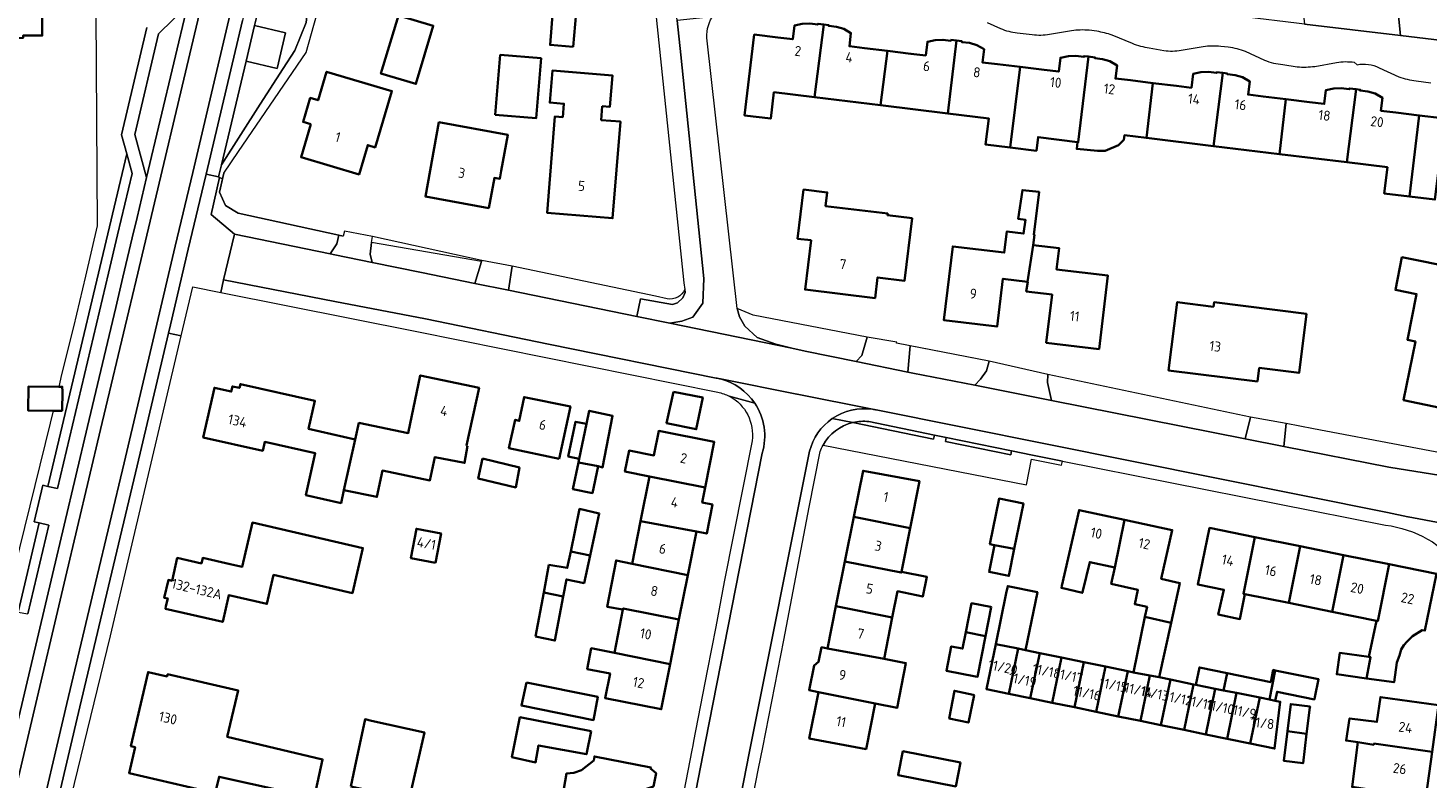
# Model space of a CAD drawing. Extents: x 150256 to 156914, y 461459 to 469481.
# Tile 462 of 656: x 154545 to 154733, y 467055 to 467156. Entities that reach past the tile are written whole.
import ezdxf
from ezdxf.enums import TextEntityAlignment as Align

# ---------------------------------------------------------------- set-up
doc = ezdxf.new("R2010")
doc.units = 0
doc.header["$LTSCALE"] = 0.75
for name, color, linetype, lineweight in [('B-RO-GR-BEPLANTING_CULTUUR_BODEMBEDEKKER-GV', 251, 'CONTINUOUS', 18), ('B-RO-GR-BEPLANTING_CULTUUR_HEESTERS-GV', 251, 'CONTINUOUS', 18), ('B-RO-GR-GROENVOORZIENING-GV', 251, 'CONTINUOUS', 18), ('B-RO-GR-HAAG-GV', 251, 'CONTINUOUS', 13), ('B-RO-IE-TERREINAFSCHEIDING_KUNSTMATIG_HEKWERK-G', 251, 'IE-TERREINAFSCHEIDING-KUNSTMATIG', 18), ('B-RO-OG-BEBOUWING-GV', 6, 'CONTINUOUS', 35), ('B-RO-OG-BEBOUWING-T18', 1, 'CONTINUOUS', 18), ('B-RO-OG-BEBOUWING_SCHUUR-GV', 251, 'CONTINUOUS', 35), ('B-RO-OG-TERREIN_CULTUURSCHEIDING-GV', 251, 'CONTINUOUS', 18), ('B-RO-VH-VERHARDING_ASFALT-GV', 251, 'CONTINUOUS', 18), ('B-RO-VH-VERHARDING_BETONSTRAATSTEEN-GV', 251, 'CONTINUOUS', 18), ('B-RO-VH-VERHARDING_TEGEL-GV', 251, 'CONTINUOUS', 18)]:
    doc.layers.add(name, color=color, linetype=linetype, lineweight=lineweight)
doc.styles.add('NLCS-ISO-M200-T18', font='NLCS-ISO.ttf', dxfattribs={"height": 360})
doc.linetypes.add('IE-TERREINAFSCHEIDING-KUNSTMATIG', pattern='A,4,[82,NLCS.SHX,S=0.75,R=90,X=0,Y=0],4,-2', length=10)

msp = doc.modelspace()

# ---------------------------------------------------------------- linework, layer by layer
at = {"layer": 'B-RO-GR-BEPLANTING_CULTUUR_BODEMBEDEKKER-GV'}
for points in [[(154570.839, 467135.933), (154570.45, 467136.131), (154569.304, 467131.146), (154572.445, 467128.489), (154585.327, 467125.859), (154586.211, 467127.18), (154586.472, 467128.376), (154572.941, 467131.335), (154571.238, 467132.355), (154570.43, 467134.171)], [(154590.958, 467124.709), (154597.586, 467123.356), (154604.754, 467121.887), (154605.639, 467124.814), (154590.878, 467127.397), (154590.671, 467125.796)], [(154609.294, 467120.957), (154626.536, 467117.423), (154627.049, 467119.807), (154631.338, 467119.059), (154631.999, 467119.276), (154632.724, 467119.929), (154633.02, 467120.664), (154632.977, 467121.079), (154632.815, 467120.757), (154632.599, 467120.467), (154632.338, 467120.219), (154632.037, 467120.018), (154631.707, 467119.872), (154631.357, 467119.785), (154630.996, 467119.759), (154630.637, 467119.795), (154629.058, 467120.146), (154609.771, 467124.179)], [(154657.532, 467114.63), (154642.194, 467117.612), (154640.041, 467118.482), (154640.329, 467117.389), (154641.075, 467116.143), (154642.731, 467114.587), (154645.21, 467113.685), (154647.376, 467113.153), (154649.194, 467112.781), (154656.03, 467111.38), (154656.796, 467112.183)], [(154671.977, 467108.172), (154672.742, 467109.003), (154673.547, 467110.097), (154673.926, 467111.429), (154663.311, 467113.466), (154662.996, 467109.953), (154663.662, 467109.816)], [(154708.329, 467100.985), (154709.035, 467103.889), (154681.8, 467109.625), (154681.78, 467108.532), (154682.275, 467106.136)]]:
    msp.add_lwpolyline(points, close=True, dxfattribs=at)
at = {"layer": 'B-RO-GR-BEPLANTING_CULTUUR_HEESTERS-GV'}
for points in [[(154553.664, 467179.67), (154554, 467129.618), (154552.402, 467122.841), (154550.803, 467116.058), (154549.205, 467109.625), (154548.813, 467107.971), (154549.278, 467107.969), (154549.311, 467107.368), (154549.256, 467104.747), (154548.052, 467104.761), (154547.656, 467103.091), (154541.469, 467077.949), (154543.343, 467077.659), (154546.187, 467089.656), (154545.527, 467089.8), (154546.684, 467094.72), (154547.353, 467094.576), (154557.957, 467139.304), (154557.259, 467141.845), (154560.68, 467156.293)], [(154683.763, 467097.985), (154679.755, 467098.781), (154676.907, 467099.364), (154676.817, 467098.823), (154668.055, 467100.614), (154668.156, 467101.155), (154666.558, 467101.482), (154666.445, 467100.943), (154655.57, 467103.163)], [(154651.585, 467100.105), (154678.919, 467094.788), (154679.589, 467098.232), (154683.638, 467097.444), (154683.763, 467097.985)]]:
    msp.add_lwpolyline(points, dxfattribs=at)
for points in [[(154583.508, 467162.612), (154578.576, 467164.965), (154576.188, 467159.956), (154576.185, 467159.951), (154575.795, 467159.075), (154575.49, 467158.023), (154575.146, 467156.572), (154579.322, 467155.582), (154578.185, 467150.788), (154574.009, 467151.778), (154570.701, 467137.821), (154575.879, 467145.997), (154578.982, 467150.776), (154580.565, 467153.197), (154582.085, 467156.983), (154582.272, 467158.658), (154582.644, 467160.707)], [(154556.728, 467128.412), (154558.685, 467136.652), (154557.957, 467139.304), (154547.353, 467094.576), (154548.658, 467094.294), (154555.487, 467123.266), (154555.504, 467123.256)], [(154544.658, 467077.455), (154547.497, 467089.369), (154546.187, 467089.656), (154543.343, 467077.659)]]:
    msp.add_lwpolyline(points, close=True, dxfattribs=at)
msp.add_lwpolyline([(154655.57, 467103.163, 0.2138612), (154651.585, 467100.105)], format="xyb", dxfattribs=at)
at = {"layer": 'B-RO-GR-GROENVOORZIENING-GV'}
for points in [[(154583.508, 467162.612), (154582.644, 467160.707), (154582.272, 467158.658), (154582.085, 467156.983), (154580.565, 467153.197), (154578.982, 467150.776), (154575.879, 467145.997), (154570.701, 467137.821), (154570.316, 467136.199), (154570.45, 467136.131), (154570.839, 467135.933), (154571.023, 467136.724), (154572.991, 467139.609), (154582.093, 467152.954), (154584.658, 467162.064), (154583.96, 467162.397)], [(154668.156, 467101.155), (154668.055, 467100.614), (154676.817, 467098.823), (154676.907, 467099.364)]]:
    msp.add_lwpolyline(points, close=True, dxfattribs=at)
msp.add_lwpolyline([(154657.742, 467103.286, 0.0888341), (154655.57, 467103.163)], format="xyb", dxfattribs=at)
msp.add_lwpolyline([(154655.57, 467103.163), (154666.445, 467100.943), (154666.558, 467101.482), (154657.742, 467103.286)], dxfattribs=at)
at = {"layer": 'B-RO-GR-HAAG-GV'}
for points in [[(154583.96, 467162.397), (154583.508, 467162.612), (154582.644, 467160.707), (154582.272, 467158.658), (154582.085, 467156.983), (154580.565, 467153.197), (154578.982, 467150.776), (154575.879, 467145.997), (154570.701, 467137.821), (154570.316, 467136.199), (154570.45, 467136.131), (154570.839, 467135.933), (154571.023, 467136.724), (154572.991, 467139.609), (154582.093, 467152.954), (154584.658, 467162.064)], [(154668.156, 467101.155), (154668.055, 467100.614), (154676.817, 467098.823), (154676.907, 467099.364)]]:
    msp.add_lwpolyline(points, close=True, dxfattribs=at)
msp.add_lwpolyline([(154657.742, 467103.286, 0.0888341), (154655.57, 467103.163)], format="xyb", dxfattribs=at)
for points in [[(154666.558, 467101.482), (154657.742, 467103.286)], [(154655.57, 467103.163), (154666.445, 467100.943), (154666.558, 467101.482)]]:
    msp.add_lwpolyline(points, dxfattribs=at)
at = {"layer": 'B-RO-IE-TERREINAFSCHEIDING_KUNSTMATIG_HEKWERK-G'}
for points in [[(154571.023, 467136.724), (154570.43, 467134.171)], [(154570.43, 467134.171), (154571.238, 467132.355)], [(154571.238, 467132.355), (154572.941, 467131.335)], [(154572.941, 467131.335), (154586.472, 467128.376)], [(154586.472, 467128.376), (154587.06, 467128.247)], [(154605.687, 467124.972), (154590.983, 467128.204)], [(154629.058, 467120.146), (154609.771, 467124.179)], [(154630.637, 467119.795), (154629.058, 467120.146)], [(154657.532, 467114.63), (154642.194, 467117.612), (154640.041, 467118.482)], [(154673.926, 467111.429), (154661.459, 467113.822)], [(154709.035, 467103.889), (154681.8, 467109.625)]]:
    msp.add_lwpolyline(points, dxfattribs=at)
at = {"layer": 'B-RO-OG-BEBOUWING-GV'}
for points in [[(154533.631, 467154.846), (154544.023, 467154.888), (154544.022, 467155.207), (154546.592, 467155.218), (154546.573, 467159.511), (154544.003, 467159.5), (154544.001, 467159.986), (154533.61, 467159.933)], [(154594.479, 467157.933), (154592.139, 467150.107), (154596.831, 467148.704), (154599.171, 467156.53)], [(154617.982, 467153.702), (154618.364, 467158.261), (154615.256, 467158.521), (154614.875, 467153.961)], [(154651.667, 467156.705), (154650.887, 467156.8), (154650.874, 467156.694), (154649.806, 467156.828), (154648.786, 467156.789), (154647.727, 467156.565), (154647.501, 467154.708), (154645.512, 467154.949), (154642.338, 467155.335), (154641.019, 467144.471), (154644.541, 467144.043), (154644.97, 467147.58), (154650.452, 467146.915)], [(154650.452, 467146.915), (154659.318, 467145.839), (154660.236, 467153.161), (154657.144, 467153.537), (154655.124, 467153.782), (154655.338, 467155.55), (154654.369, 467156.113), (154653.389, 467156.401), (154652.339, 467156.518), (154652.35, 467156.621), (154651.667, 467156.705)], [(154659.318, 467145.839), (154668.337, 467144.744), (154669.519, 467154.533), (154668.778, 467154.623), (154668.765, 467154.517), (154667.697, 467154.651), (154666.677, 467154.612), (154665.618, 467154.388), (154665.393, 467152.535), (154663.403, 467152.777), (154660.236, 467153.161)], [(154668.337, 467144.744), (154673.864, 467144.073), (154673.436, 467140.552), (154676.74, 467140.151), (154678.081, 467150.994), (154675.035, 467151.364), (154673.015, 467151.609), (154673.229, 467153.373), (154672.26, 467153.937), (154671.279, 467154.225), (154670.229, 467154.341), (154670.241, 467154.445), (154669.519, 467154.533)], [(154607.516, 467144.538), (154612.999, 467144.087), (154613.662, 467152.162), (154608.18, 467152.612)], [(154676.74, 467140.151), (154680.272, 467139.722), (154680.494, 467141.558), (154685.779, 467140.883), (154685.904, 467140.868), (154687.279, 467152.381), (154686.663, 467152.457), (154686.65, 467152.35), (154685.582, 467152.484), (154684.562, 467152.445), (154683.503, 467152.222), (154683.277, 467150.363), (154681.288, 467150.605), (154678.081, 467150.994)], [(154685.779, 467140.883), (154685.698, 467139.965), (154688.482, 467139.694), (154689.509, 467139.694), (154691.293, 467140.45), (154692.023, 467141.207), (154692.092, 467141.797), (154695.054, 467141.438), (154695.932, 467148.826), (154692.919, 467149.192), (154690.899, 467149.438), (154691.114, 467151.206), (154690.145, 467151.77), (154689.165, 467152.058), (154688.115, 467152.174), (154688.126, 467152.278), (154687.279, 467152.381), (154685.904, 467140.868)], [(154582.72, 467143.288), (154581.402, 467138.855), (154589.201, 467136.537), (154590.371, 467140.474), (154591.358, 467140.18), (154592.075, 467142.59), (154593.605, 467147.737), (154584.819, 467150.348), (154583.679, 467146.512), (154582.628, 467146.825), (154581.67, 467143.6)], [(154621.904, 467145.728), (154622.916, 467145.647), (154623.255, 467149.857), (154615.192, 467150.507), (154614.845, 467146.202), (154616.733, 467146.05), (154616.588, 467144.247), (154615.537, 467144.332), (154614.491, 467131.352), (154623.292, 467130.642), (154624.34, 467143.643), (154621.752, 467143.851)], [(154695.054, 467141.438), (154704.095, 467140.341), (154705.32, 467150.188), (154704.497, 467150.289), (154704.483, 467150.182), (154703.415, 467150.316), (154702.395, 467150.278), (154701.336, 467150.054), (154701.111, 467148.198), (154699.121, 467148.439), (154695.932, 467148.826)], [(154704.095, 467140.341), (154712.954, 467139.266), (154713.813, 467146.655), (154710.753, 467147.027), (154708.733, 467147.272), (154708.947, 467149.038), (154707.978, 467149.602), (154706.998, 467149.89), (154705.948, 467150.006), (154705.959, 467150.11), (154705.32, 467150.188)], [(154712.954, 467139.266), (154722.011, 467138.166), (154723.243, 467147.995), (154722.344, 467148.105), (154722.331, 467147.998), (154721.263, 467148.132), (154720.243, 467148.093), (154719.184, 467147.87), (154718.961, 467146.03), (154716.971, 467146.271), (154713.813, 467146.655)], [(154722.011, 467138.166), (154727.461, 467137.505), (154727.034, 467133.987), (154730.423, 467133.576), (154731.752, 467144.477), (154728.603, 467144.859), (154726.583, 467145.104), (154726.795, 467146.854), (154725.826, 467147.418), (154724.846, 467147.706), (154723.796, 467147.822), (154723.807, 467147.926), (154723.243, 467147.995)], [(154730.423, 467133.576), (154733.848, 467133.16), (154734.278, 467136.705), (154739.771, 467136.038), (154740.982, 467145.859), (154740.208, 467145.953), (154740.195, 467145.847), (154739.127, 467145.981), (154738.107, 467145.942), (154737.048, 467145.718), (154736.822, 467143.861), (154734.833, 467144.102), (154731.752, 467144.477)], [(154606.658, 467132.005), (154607.399, 467136.077), (154608.127, 467135.945), (154608.324, 467137.027), (154609.205, 467141.877), (154599.925, 467143.565), (154598.106, 467133.561)], [(154649.97, 467127.677), (154649.172, 467121.04), (154658.57, 467119.909), (154658.903, 467122.679), (154662.542, 467122.241), (154663.553, 467130.645), (154660.243, 467131.043), (154660.27, 467131.269), (154651.923, 467132.273), (154652.144, 467134.11), (154648.956, 467134.493), (154648.162, 467127.894)], [(154679.824, 467127.039), (154679.991, 467128.415), (154679.919, 467128.424), (154680.626, 467134.176), (154678.383, 467134.42), (154677.814, 467130.582), (154678.787, 467130.447), (154678.545, 467128.59), (154676.291, 467128.864), (154675.946, 467126.017), (154669.009, 467126.859), (154667.806, 467116.946), (154674.979, 467116.076), (154675.759, 467122.506), (154679.071, 467122.105)], [(154679.071, 467122.105), (154679.107, 467122.101), (154678.912, 467120.793), (154682.369, 467120.374), (154681.584, 467113.9), (154688.684, 467113.039), (154689.883, 467122.923), (154682.982, 467123.76), (154683.328, 467126.614), (154679.824, 467127.039)], [(154734.568, 467105.142), (154735.155, 467104.155), (154736.132, 467103.61), (154737.232, 467103.638), (154738.166, 467104.297), (154738.651, 467105.281), (154738.544, 467106.383), (154737.811, 467107.346), (154739.74, 467116.911), (154735.523, 467117.751), (154736.771, 467123.936), (154729.415, 467125.4), (154728.532, 467121.003), (154731.375, 467120.432), (154730.143, 467114.294), (154731.222, 467114.077), (154729.634, 467106.168)], [(154709.999, 467108.672), (154710.232, 467110.519), (154715.576, 467109.846), (154716.574, 467117.77), (154704.149, 467119.336), (154704.075, 467118.746), (154699.195, 467119.361), (154698.038, 467110.178)], [(154603.788, 467100.047), (154603.659, 467100.074), (154605.343, 467107.828), (154597.421, 467109.503), (154595.814, 467101.75), (154589.184, 467103.106), (154588.686, 467100.887), (154587.158, 467094.075), (154591.599, 467093.153), (154592.335, 467096.702), (154598.731, 467095.375), (154599.384, 467098.524), (154603.389, 467097.725)], [(154588.686, 467100.887), (154582.403, 467102.296), (154583.254, 467106.091), (154573.236, 467108.338), (154573.119, 467107.816), (154572.167, 467108.029), (154572.01, 467107.331), (154569.749, 467107.838), (154568.252, 467101.165), (154576.242, 467099.374), (154576.505, 467100.548), (154583.3, 467099.024), (154582.039, 467093.399), (154586.769, 467092.338), (154587.158, 467094.075)], [(154631.461, 467107.306), (154630.545, 467103.076), (154634.521, 467102.261), (154635.411, 467106.546)], [(154616.087, 467098.299), (154617.622, 467105.303), (154611.382, 467106.59), (154610.739, 467103.389), (154610.19, 467103.538), (154609.348, 467099.736)], [(154619.77, 467102.976), (154618.305, 467103.28), (154617.33, 467098.576), (154618.794, 467098.272)], [(154618.699, 467097.812), (154621.324, 467097.299), (154621.943, 467097.139), (154623.285, 467104.08), (154620.138, 467104.752), (154619.77, 467102.976), (154618.794, 467098.272)], [(154628.237, 467095.922), (154635.73, 467094.414), (154636.95, 467100.565), (154629.492, 467102.044), (154628.836, 467098.737), (154625.495, 467099.4), (154624.935, 467096.577)], [(154605.808, 467098.328), (154605.214, 467095.627), (154610.255, 467094.437), (154610.75, 467097.138)], [(154621.324, 467097.299), (154618.699, 467097.812), (154617.95, 467094.199), (154620.574, 467093.667)], [(154628.237, 467095.922), (154627.044, 467089.906), (154634.555, 467088.492), (154635.948, 467088.23), (154636.696, 467092.143), (154635.331, 467092.404), (154635.73, 467094.414)], [(154663.279, 467088.95), (154664.542, 467095.299), (154656.955, 467096.684), (154655.708, 467090.465)], [(154674.618, 467086.682), (154677.298, 467086.165), (154678.517, 467092.291), (154675.247, 467092.942), (154674.024, 467086.8)], [(154620.263, 467085.284), (154621.492, 467090.95), (154618.843, 467091.539), (154617.65, 467085.809)], [(154663.279, 467088.95), (154655.708, 467090.465), (154654.51, 467084.492), (154662.091, 467082.977), (154662.11, 467083.074)], [(154690.809, 467083.649), (154692.126, 467090.071), (154686.009, 467091.39), (154683.684, 467081.199), (154683.619, 467080.913), (154686.452, 467080.244), (154686.516, 467080.517), (154687.429, 467084.386)], [(154563.237, 467078.456), (154563.161, 467078.125), (154570.873, 467076.34), (154571.708, 467079.95), (154576.809, 467078.769), (154577.712, 467082.67), (154588.301, 467080.22), (154589.704, 467086.285), (154574.858, 467089.719), (154573.474, 467083.737), (154571.885, 467084.104), (154568.179, 467084.961), (154568.005, 467084.206), (154564.76, 467084.957), (154564.048, 467081.881), (154563.553, 467081.996), (154563, 467079.608), (154563.477, 467079.498)], [(154599.468, 467084.307), (154600.224, 467088.239), (154596.918, 467088.875), (154596.162, 467084.942)], [(154634.555, 467088.492), (154627.044, 467089.906), (154625.904, 467084.161), (154633.396, 467082.648)], [(154692.126, 467090.071), (154690.809, 467083.649), (154690.332, 467081.462), (154693.909, 467080.683), (154693.489, 467078.756), (154695.137, 467078.397), (154694.852, 467077.018), (154698.39, 467076.242), (154699.56, 467081.581), (154697.06, 467082.144), (154698.535, 467088.689)], [(154708.288, 467080.099), (154708.091, 467080.138), (154709.644, 467087.756), (154703.546, 467088.988), (154701.971, 467081.381), (154705.468, 467080.671), (154704.716, 467077.335), (154707.635, 467076.719)], [(154677.298, 467086.165), (154674.618, 467086.682), (154673.9, 467083.077), (154676.577, 467082.544)], [(154714.189, 467078.9), (154715.709, 467086.531), (154709.644, 467087.756), (154708.091, 467080.138), (154708.288, 467080.099)], [(154714.189, 467078.9), (154720.031, 467077.714), (154721.563, 467085.348), (154715.709, 467086.531)], [(154614.73, 467084.046), (154614.029, 467080.294), (154616.651, 467079.772), (154617.084, 467082.059), (154619.458, 467081.571), (154620.263, 467085.284), (154617.65, 467085.809), (154617.192, 467083.611)], [(154633.396, 467082.648), (154625.904, 467084.161), (154623.753, 467084.613), (154622.563, 467078.397), (154624.682, 467077.996), (154624.715, 467078.164), (154632.21, 467076.671)], [(154653.301, 467078.468), (154660.893, 467076.952), (154661.593, 467080.475), (154664.978, 467079.746), (154665.545, 467082.429), (154662.11, 467083.074), (154662.091, 467082.977), (154654.51, 467084.492)], [(154725.998, 467076.503), (154726.16, 467076.47), (154727.677, 467084.113), (154721.563, 467085.348), (154720.031, 467077.714)], [(154727.677, 467084.113), (154726.16, 467076.47), (154725.998, 467076.503), (154724.964, 467071.636), (154725.194, 467071.604), (154724.628, 467068.755), (154728.353, 467068.236), (154728.744, 467070.888), (154729.069, 467071.834), (154729.312, 467072.617), (154729.664, 467073.239), (154730.096, 467073.698), (154730.826, 467074.428), (154732.125, 467075.259), (154732.512, 467075.18), (154734.05, 467082.825)], [(154677.828, 467072.752), (154678.798, 467072.56), (154680.407, 467080.346), (154676.412, 467081.172), (154676.215, 467080.218), (154674.796, 467073.351)], [(154612.923, 467074.379), (154615.528, 467073.844), (154616.651, 467079.772), (154614.029, 467080.294)], [(154670.783, 467074.977), (154673.43, 467074.448), (154674.194, 467078.35), (154674.089, 467078.371), (154671.544, 467078.869)], [(154623.529, 467072.186), (154631.019, 467070.666), (154632.21, 467076.671), (154624.715, 467078.164), (154624.682, 467077.996)], [(154660.893, 467076.952), (154653.301, 467078.468), (154652.162, 467072.789), (154659.78, 467071.361)], [(154693.311, 467069.56), (154695.504, 467069.143), (154696.781, 467068.9), (154698.39, 467076.242), (154694.852, 467077.018)], [(154673.43, 467074.448), (154670.783, 467074.977), (154670.348, 467072.754), (154668.815, 467073.054), (154668.176, 467069.788), (154672.097, 467069.02), (154672.358, 467068.969)], [(154677.828, 467072.752), (154674.796, 467073.351), (154673.546, 467067.304), (154676.547, 467066.685)], [(154631.019, 467070.666), (154623.529, 467072.186), (154620.424, 467072.802), (154619.87, 467070.011), (154622.936, 467069.403), (154622.28, 467066.096), (154629.816, 467064.601)], [(154659.78, 467071.361), (154652.162, 467072.789), (154651.376, 467072.936), (154650.986, 467070.993), (154650.374, 467070.483), (154649.706, 467067.149), (154650.98, 467066.893), (154658.587, 467065.363), (154661.528, 467064.771), (154662.729, 467070.808)], [(154677.828, 467072.752), (154676.547, 467066.685), (154679.449, 467066.087), (154680.736, 467072.159), (154678.798, 467072.56)], [(154679.449, 467066.087), (154682.384, 467065.481), (154683.659, 467071.555), (154680.736, 467072.159)], [(154685.381, 467064.863), (154686.636, 467070.94), (154683.659, 467071.555), (154682.384, 467065.481)], [(154724.628, 467068.755), (154725.194, 467071.604), (154724.964, 467071.636), (154721.06, 467072.18), (154720.66, 467069.308)], [(154583.138, 467052.676), (154584.294, 467057.857), (154571.472, 467060.876), (154572.943, 467067.123), (154563.448, 467069.301), (154563.381, 467069.009), (154560.828, 467069.598), (154560.033, 467066.151), (154558.526, 467059.62), (154559.081, 467059.492), (154558.274, 467055.984), (154569.838, 467053.324), (154570.368, 467055.525)], [(154686.636, 467070.94), (154685.381, 467064.863), (154688.287, 467064.264), (154689.536, 467070.34)], [(154691.278, 467063.647), (154692.556, 467069.716), (154689.536, 467070.34), (154688.287, 467064.264)], [(154693.311, 467069.56), (154692.556, 467069.716), (154691.278, 467063.647), (154694.271, 467063.03), (154695.504, 467069.143)], [(154705.44, 467067.137), (154705.915, 467069.465), (154702.193, 467070.234), (154701.707, 467067.882), (154704.294, 467067.365)], [(154710.291, 467066.168), (154711.602, 467065.906), (154712.384, 467069.834), (154712.113, 467069.89), (154711.775, 467068.254), (154705.915, 467069.465), (154705.44, 467067.137), (154707.189, 467066.788)], [(154717.712, 467066.231), (154718.208, 467068.63), (154712.384, 467069.834), (154711.602, 467065.906), (154712.376, 467065.752), (154712.624, 467066.954), (154717.647, 467065.916)], [(154611.718, 467068.212), (154611.034, 467065.09), (154620.707, 467063.149), (154621.279, 467066.278)], [(154697.013, 467062.465), (154698.283, 467068.59), (154696.781, 467068.9), (154695.504, 467069.143), (154694.271, 467063.03)], [(154698.283, 467068.59), (154697.013, 467062.465), (154700.122, 467061.823), (154701.404, 467067.945)], [(154703.05, 467061.22), (154704.294, 467067.365), (154701.707, 467067.882), (154701.404, 467067.945), (154700.122, 467061.823)], [(154658.587, 467065.363), (154650.98, 467066.893), (154649.731, 467060.668), (154657.368, 467059.233)], [(154671.769, 467066.537), (154669.239, 467067.096), (154668.555, 467063.359), (154671.122, 467062.806), (154671.888, 467066.511)], [(154707.189, 467066.788), (154705.44, 467067.137), (154704.294, 467067.365), (154703.05, 467061.22), (154705.937, 467060.624)], [(154710.291, 467066.168), (154707.189, 467066.788), (154705.937, 467060.624), (154708.989, 467059.995)], [(154711.602, 467065.906), (154710.291, 467066.168), (154708.989, 467059.995), (154712.3, 467059.312), (154713.044, 467065.614), (154712.376, 467065.752)], [(154733.474, 467058.871), (154734.352, 467065.144), (154726.525, 467066.239), (154726.057, 467062.897), (154722.37, 467063.364), (154721.899, 467060.398), (154723.506, 467060.156), (154725.629, 467059.837), (154725.65, 467059.989)], [(154714.024, 467061.651), (154716.602, 467061.282), (154717.042, 467064.842), (154717.057, 467064.966), (154714.473, 467065.286)], [(154588.079, 467054.227), (154595.944, 467052.496), (154597.972, 467061.496), (154590.865, 467063.065), (154589.994, 467063.25), (154588.62, 467056.768)], [(154620.399, 467061.657), (154610.829, 467063.531), (154609.747, 467058.169), (154612.928, 467057.455), (154613.326, 467059.745), (154619.767, 467058.552)], [(154716.602, 467061.282), (154714.024, 467061.651), (154713.531, 467057.666), (154716.115, 467057.346)], [(154732.616, 467052.739), (154733.474, 467058.871), (154725.65, 467059.989), (154725.629, 467059.837), (154723.506, 467060.156), (154722.709, 467054.147), (154724.791, 467053.85)], [(154619.594, 467052), (154619.628, 467052.172), (154627.209, 467050.662), (154627.858, 467053.905), (154628.773, 467054.231), (154629.127, 467056), (154628.401, 467056.619), (154628.432, 467056.774), (154620.845, 467058.258), (154620.739, 467057.728), (154619.107, 467056.405), (154618.079, 467056.054), (154617.079, 467055.946), (154616.484, 467052.595)], [(154661.695, 467055.761), (154661.689, 467055.728), (154669.431, 467054.233), (154670.053, 467057.449), (154662.311, 467058.944)]]:
    msp.add_lwpolyline(points, close=True, dxfattribs=at)
at = {"layer": 'B-RO-OG-BEBOUWING_SCHUUR-GV'}
msp.add_lwpolyline([(154548.052, 467104.761), (154549.256, 467104.747), (154549.311, 467107.368), (154549.278, 467107.969), (154548.813, 467107.971), (154544.743, 467107.991), (154544.689, 467104.802)], close=True, dxfattribs=at)
at = {"layer": 'B-RO-OG-TERREIN_CULTUURSCHEIDING-GV'}
for points in [[(154719.085, 467164.06), (154715.548, 467163.69), (154716.309, 467156.759), (154729.227, 467155.207), (154728.718, 467160.169), (154719.55, 467159.21)], [(154735.754, 467095.867), (154741.665, 467094.92), (154742.194, 467097.634), (154717.517, 467102.324), (154713.858, 467103.019), (154713.531, 467099.956), (154727.635, 467097.168)]]:
    msp.add_lwpolyline(points, close=True, dxfattribs=at)
at = {"layer": 'B-RO-VH-VERHARDING_ASFALT-GV'}
msp.add_lwpolyline([(154572.228, 467159.675), (154568.315, 467160.739), (154559.204, 467122.316), (154558.222, 467118.202), (154554.451, 467102.227), (154549.74, 467082.317), (154545.02, 467062.347), (154540.185, 467041.93), (154536.159, 467024.908), (154532.363, 467008.859), (154530.166, 466999.585), (154527.846, 466989.755), (154531.83, 466988.792), (154534.58, 467000.412), (154537.234, 467011.691), (154540.314, 467024.668), (154545.547, 467046.826), (154549.919, 467065.362), (154553.772, 467081.59), (154557.595, 467097.754), (154561.809, 467115.612), (154564.479, 467126.885), (154566.827, 467136.791)], close=True, dxfattribs=at)
for points in [[(154540.185, 467041.93), (154545.02, 467062.347), (154549.74, 467082.317), (154554.451, 467102.227), (154558.222, 467118.202), (154559.204, 467122.316), (154568.315, 467160.739)], [(154572.228, 467159.675), (154566.827, 467136.791), (154564.479, 467126.885), (154561.809, 467115.612), (154557.595, 467097.754), (154553.772, 467081.59), (154549.919, 467065.362), (154545.547, 467046.826), (154540.314, 467024.668)], [(154566.117, 467159.275), (154560.621, 467136.128), (154559.347, 467130.743), (154558.701, 467128.008), (154557.453, 467122.732), (154556.471, 467118.618), (154552.699, 467102.641), (154547.988, 467082.731), (154543.268, 467062.761)], [(154543.164, 467028.885), (154547.299, 467046.413), (154551.671, 467064.948), (154555.523, 467081.174), (154559.347, 467097.34), (154563.561, 467115.199), (154563.822, 467116.317), (154566.23, 467126.47), (154568.579, 467136.377), (154568.628, 467136.585), (154573.533, 467157.251)]]:
    msp.add_lwpolyline(points, dxfattribs=at)
at = {"layer": 'B-RO-VH-VERHARDING_BETONSTRAATSTEEN-GV'}
for points in [[(154753.272, 467143.069), (154753.299, 467142.556), (154754.625, 467152.186), (154729.227, 467155.207), (154716.309, 467156.759), (154715.239, 467156.888), (154708.57, 467157.69), (154703.25, 467158.32), (154694.311, 467159.428), (154681.671, 467160.995), (154678.766, 467161.355), (154664.929, 467163.043), (154641.064, 467165.965)], [(154719.085, 467164.06), (154719.55, 467159.21), (154728.718, 467160.169), (154729.227, 467155.207), (154754.625, 467152.186), (154755.573, 467159.221)], [(154636.659, 467157.698), (154636.668, 467157.714), (154631.958, 467157.223), (154632.437, 467152.626), (154635.555, 467122.536), (154635.397, 467119.227), (154634.083, 467117.356), (154632.574, 467116.8), (154630.974, 467116.514), (154647.376, 467113.153), (154645.21, 467113.685), (154642.731, 467114.587), (154641.075, 467116.143), (154640.329, 467117.389), (154640.041, 467118.482), (154636.02, 467154.5)], [(154673.63, 467156.977), (154675.432, 467156.174)], [(154677.698, 467155.592), (154679.704, 467155.364)], [(154682.045, 467155.395), (154685.003, 467155.892)], [(154687.342, 467155.973), (154688.376, 467155.829)], [(154690.39, 467155.302), (154693.14, 467154.183)], [(154695.438, 467153.542), (154697.417, 467153.203)], [(154699.737, 467153.233), (154702.685, 467153.76)], [(154705.065, 467153.802), (154706.068, 467153.688)], [(154708.334, 467153.097), (154710.926, 467151.923)], [(154713.412, 467151.338), (154715.331, 467151.027)], [(154717.701, 467151.069), (154720.628, 467151.585)], [(154722.998, 467151.617), (154723.387, 467151.297)], [(154726.339, 467150.883), (154728.991, 467149.672)], [(154731.317, 467149.112), (154733.294, 467148.853)], [(154735.754, 467095.867), (154727.635, 467097.168), (154713.531, 467099.956), (154708.329, 467100.985), (154682.275, 467106.136), (154671.977, 467108.172), (154663.662, 467109.816), (154662.996, 467109.953), (154656.03, 467111.38), (154649.194, 467112.781), (154647.376, 467113.153), (154630.974, 467116.514), (154626.536, 467117.423), (154609.294, 467120.957), (154604.754, 467121.887), (154597.586, 467123.356), (154590.958, 467124.709), (154585.92, 467125.738), (154585.327, 467125.859), (154572.445, 467128.489), (154570.964, 467122.368), (154585.928, 467119.447), (154598.125, 467117.127), (154614.654, 467113.685), (154637.228, 467109.147)], [(154637.775, 467109.025), (154648.039, 467106.981), (154648.1, 467106.969), (154658.24, 467104.944)], [(154658.24, 467104.944), (154648.1, 467106.969), (154648.039, 467106.981), (154637.775, 467109.025)], [(154658.733, 467104.852), (154727.476, 467091.083), (154730.228, 467090.483), (154730.248, 467090.478), (154734.767, 467089.623)], [(154643.404, 467099.047), (154635.793, 467060.253), (154626.265, 467011.407), (154635.836, 467009.552)], [(154635.24, 467025.846), (154641.632, 467058.697), (154649.774, 467099.294)]]:
    msp.add_lwpolyline(points, dxfattribs=at)
for points in [[(154566.117, 467159.275), (154562.249, 467155.455), (154559.051, 467141.909), (154560.621, 467136.128)], [(154566.23, 467126.47), (154563.822, 467116.317), (154563.561, 467115.199), (154565.292, 467114.808), (154566.855, 467121.422), (154570.625, 467120.669), (154570.964, 467122.368), (154572.445, 467128.489), (154569.304, 467131.146), (154570.45, 467136.131), (154570.316, 467136.199), (154568.628, 467136.585), (154568.579, 467136.377)], [(154585.92, 467125.738), (154590.958, 467124.709), (154590.671, 467125.796), (154590.878, 467127.397), (154590.983, 467128.204), (154587.223, 467128.917), (154587.06, 467128.247), (154586.472, 467128.376), (154586.211, 467127.18), (154585.327, 467125.859)], [(154604.754, 467121.887), (154609.294, 467120.957), (154609.771, 467124.179), (154605.687, 467124.972), (154605.639, 467124.814)], [(154661.459, 467113.822), (154661.485, 467113.966), (154657.532, 467114.63), (154656.796, 467112.183), (154656.03, 467111.38), (154662.996, 467109.953), (154663.311, 467113.466)], [(154682.275, 467106.136), (154681.78, 467108.532), (154681.8, 467109.625), (154673.926, 467111.429), (154673.547, 467110.097), (154672.742, 467109.003), (154671.977, 467108.172)], [(154709.035, 467103.889), (154708.329, 467100.985), (154713.531, 467099.956), (154713.858, 467103.019)]]:
    msp.add_lwpolyline(points, close=True, dxfattribs=at)
for points in [[(154636.02, 467154.5, -0.1742137), (154636.659, 467157.698)], [(154675.432, 467156.174, 0.0802385), (154677.698, 467155.592)], [(154685.003, 467155.892, -0.0585758), (154687.342, 467155.973)], [(154679.704, 467155.364, 0.0815917), (154682.045, 467155.395)], [(154688.376, 467155.829, -0.046136), (154690.39, 467155.302)], [(154693.14, 467154.183, 0.0500347), (154695.438, 467153.542)], [(154697.417, 467153.203, 0.0741367), (154699.737, 467153.233)], [(154702.685, 467153.76, -0.0596601), (154705.065, 467153.802)], [(154706.068, 467153.688, -0.0667038), (154708.334, 467153.097)], [(154710.926, 467151.923, 0.0906013), (154713.412, 467151.338)], [(154715.331, 467151.027, 0.0590681), (154717.701, 467151.069)], [(154720.628, 467151.585, -0.0869154), (154722.998, 467151.617)], [(154723.387, 467151.297, -0.1626335), (154726.339, 467150.883)], [(154728.991, 467149.672, 0.0549502), (154731.317, 467149.112)], [(154637.228, 467109.147, -0.0185805), (154637.775, 467109.025)], [(154637.775, 467109.025, -0.1844442), (154642.393, 467105.781)], [(154642.393, 467105.781, -0.2264419), (154643.404, 467099.047)], [(154649.774, 467099.294, -0.182737), (154652.809, 467103.686)], [(154652.809, 467103.686, -0.1914974), (154658.24, 467104.944)], [(154658.24, 467104.944, -0.0160469), (154658.733, 467104.852)]]:
    msp.add_lwpolyline(points, format="xyb", dxfattribs=at)
at = {"layer": 'B-RO-VH-VERHARDING_TEGEL-GV'}
for points in [[(154578.907, 467169.706), (154574.614, 467160.66), (154574.626, 467160.667), (154574.286, 467159.958), (154574.035, 467159.183), (154573.802, 467158.462), (154573.533, 467157.251), (154568.628, 467136.585), (154570.316, 467136.199), (154570.701, 467137.821), (154574.009, 467151.778), (154575.146, 467156.572), (154575.49, 467158.023), (154575.795, 467159.075), (154576.185, 467159.951), (154576.188, 467159.956), (154578.576, 467164.965), (154581.157, 467170.376)], [(154543.268, 467062.761), (154547.988, 467082.731), (154552.699, 467102.641), (154556.471, 467118.618), (154557.453, 467122.732), (154558.701, 467128.008), (154559.347, 467130.743), (154560.621, 467136.128), (154559.051, 467141.909), (154562.249, 467155.455), (154566.117, 467159.275)], [(154560.68, 467156.293), (154557.259, 467141.845), (154557.957, 467139.304), (154558.685, 467136.652), (154556.728, 467128.412), (154555.504, 467123.256), (154555.487, 467123.266), (154548.658, 467094.294), (154547.353, 467094.576), (154546.684, 467094.72), (154545.527, 467089.8), (154546.187, 467089.656), (154547.497, 467089.369), (154544.658, 467077.455)], [(154637.228, 467109.147), (154614.654, 467113.685), (154598.125, 467117.127), (154585.928, 467119.447), (154570.964, 467122.368), (154570.625, 467120.669), (154596.947, 467115.411), (154637.427, 467107.244)], [(154526.634, 466951.502), (154526.651, 466951.574), (154528.114, 466957.642), (154528.119, 466957.663), (154531.484, 466972.144), (154538.067, 467000), (154542.575, 467019.235), (154543.67, 467023.874), (154550.919, 467054.594), (154555.764, 467074.493), (154565.292, 467114.808), (154563.561, 467115.199), (154559.347, 467097.34), (154555.523, 467081.174), (154551.671, 467064.948), (154547.299, 467046.413), (154543.164, 467028.885), (154542.065, 467024.252)], [(154638.975, 467106.696), (154642.393, 467105.781)], [(154642.393, 467105.781), (154638.975, 467106.696)], [(154655.57, 467103.163), (154652.809, 467103.686)], [(154652.809, 467103.686), (154655.57, 467103.163)], [(154657.742, 467103.286), (154666.558, 467101.482), (154668.156, 467101.155), (154676.907, 467099.364), (154679.755, 467098.781), (154683.763, 467097.985), (154727.192, 467089.363)], [(154736.665, 467089.243), (154734.767, 467089.623), (154730.248, 467090.478), (154730.228, 467090.483), (154727.476, 467091.083), (154658.733, 467104.852)], [(154642.029, 467100.703), (154638.269, 467081.745), (154637.182, 467075.692), (154635.994, 467069.79), (154634.168, 467060.318), (154634.052, 467059.714), (154633.931, 467059.099), (154630.998, 467043.829), (154628.624, 467031.923), (154627.386, 467025.971), (154625.061, 467014.065), (154624.369, 467010.164), (154631.758, 467008.651), (154633.554, 467008.283), (154632.693, 467003.964), (154635.19, 467003.458), (154635.487, 467005.068), (154636.219, 467009.044)], [(154635.836, 467009.552), (154626.265, 467011.407), (154635.793, 467060.253), (154643.404, 467099.047)], [(154649.774, 467099.294), (154641.632, 467058.697), (154635.24, 467025.846)], [(154643.462, 467059.438), (154646.316, 467073.911), (154649.728, 467091.769), (154651.213, 467099.272)], [(154636.768, 467025.34), (154638.895, 467036.045), (154639.983, 467041.947), (154641.22, 467047.9), (154642.891, 467056.639), (154643.462, 467059.438)]]:
    msp.add_lwpolyline(points, dxfattribs=at)
for points in [[(154626.536, 467117.423), (154630.974, 467116.514), (154632.574, 467116.8), (154634.083, 467117.356), (154635.397, 467119.227), (154635.555, 467122.536), (154632.437, 467152.626), (154631.958, 467157.223), (154630.9, 467167.377), (154628.243, 467167.101), (154629.149, 467157.697), (154632.883, 467121.974), (154632.977, 467121.079), (154633.02, 467120.664), (154632.724, 467119.929), (154631.999, 467119.276), (154631.338, 467119.059), (154627.049, 467119.807)], [(154574.009, 467151.778), (154578.185, 467150.788), (154579.322, 467155.582), (154575.146, 467156.572)]]:
    msp.add_lwpolyline(points, close=True, dxfattribs=at)
for points in [[(154637.775, 467109.025, 0.0185805), (154637.228, 467109.147)], [(154642.393, 467105.781, 0.1844442), (154637.775, 467109.025)], [(154637.427, 467107.244, -0.0712748), (154638.975, 467106.696)], [(154638.975, 467106.696, -0.3190831), (154642.029, 467100.703)], [(154643.404, 467099.047, 0.2264419), (154642.393, 467105.781)], [(154652.809, 467103.686, 0.182737), (154649.774, 467099.294)], [(154658.24, 467104.944, 0.1914974), (154652.809, 467103.686)], [(154655.57, 467103.163, -0.0888341), (154657.742, 467103.286)], [(154658.733, 467104.852, 0.0160469), (154658.24, 467104.944)], [(154651.585, 467100.105, -0.2138612), (154655.57, 467103.163)], [(154651.213, 467099.272, -0.0358368), (154651.585, 467100.105)], [(154727.192, 467089.363, -0.4225799), (154740.278, 467072.211)]]:
    msp.add_lwpolyline(points, format="xyb", dxfattribs=at)

# ---------------------------------------------------------------- texts
at = {"layer": 'B-RO-OG-BEBOUWING-T18', "style": 'NLCS-ISO-M200-T18'}
for s, rotation, p in [('2', 353.1, (154648.199, 467153.135)), ('4', 353.1, (154655.101, 467152.297)), ('6', 353.1, (154665.51, 467151.094)), ('8', 353.1, (154672.261, 467150.274)), ('10', 353.1, (154682.869, 467148.906)), ('12', 353.1, (154690.083, 467148.031)), ('14', 353.1, (154701.451, 467146.67)), ('16', 353.1, (154707.711, 467145.91)), ('18', 353.2, (154719, 467144.478)), ('20', 353.2, (154726.069, 467143.627)), ('1', 343.4, (154586.345, 467141.559)), ('3', 349.7, (154603, 467136.736)), ('5', 355.4, (154619.113, 467134.992)), ('7', 353.2, (154654.251, 467124.458)), ('9', 353.1, (154671.775, 467120.494)), ('11', 353.1, (154685.418, 467117.464)), ('13', 352.8, (154704.32, 467113.419)), ('4', 348, (154600.621, 467104.738)), ('134', 347.4, (154572.851, 467103.393)), ('6', 347.9, (154613.895, 467102.856)), ('2', 348.8, (154632.841, 467098.368)), ('1', 348.8, (154660.039, 467093.164)), ('4', 348.8, (154631.623, 467092.433)), ('10', 347.7, (154688.333, 467088.283)), ('4/1', 349.1, (154598.26, 467086.9)), ('6', 348.8, (154630.019, 467086.183)), ('3', 348.6, (154659.006, 467086.57)), ('12', 347.7, (154694.787, 467086.876)), ('14', 348.5, (154706.008, 467084.643)), ('16', 348.6, (154711.792, 467083.241)), ('18', 348.6, (154717.829, 467082.022)), ('132-132A', 346.9, (154567.377, 467080.78)), ('8', 348.8, (154628.894, 467080.511)), ('5', 348.6, (154657.85, 467080.807)), ('20', 348.6, (154723.406, 467080.895)), ('22', 348.6, (154730.182, 467079.526)), ('10', 348.8, (154627.748, 467074.736)), ('7', 348.6, (154656.639, 467074.768)), ('11/20', 348.3, (154675.76, 467070.26)), ('9', 348.7, (154654.198, 467069.207)), ('11/19', 348.3, (154678.4, 467068.558)), ('11/18', 348.3, (154681.633, 467069.72)), ('11/17', 348.3, (154684.674, 467069.093)), ('12', 348.8, (154626.773, 467068.19)), ('11/16', 348.3, (154687.067, 467066.766)), ('11/15', 348.3, (154690.647, 467067.861)), ('11/14', 348.3, (154694.008, 467067.168)), ('11/13', 348.3, (154696.211, 467066.714)), ('11/12', 348.3, (154699.381, 467066.06)), ('11/11', 348.3, (154702.198, 467065.479)), ('11/10', 348.3, (154704.994, 467064.903)), ('130', 347, (154563.507, 467063.417)), ('11', 348.8, (154654.025, 467062.932)), ('11/9', 348.3, (154708.261, 467064.229)), ('11/8', 353.3, (154710.66, 467062.75)), ('24', 352, (154729.895, 467062.159)), ('26', 352, (154729.12, 467056.62))]:
    msp.add_text(s, height=1.35, rotation=rotation, dxfattribs=at).set_placement(p, align=Align.MIDDLE)

doc.saveas('drawing.dxf')
